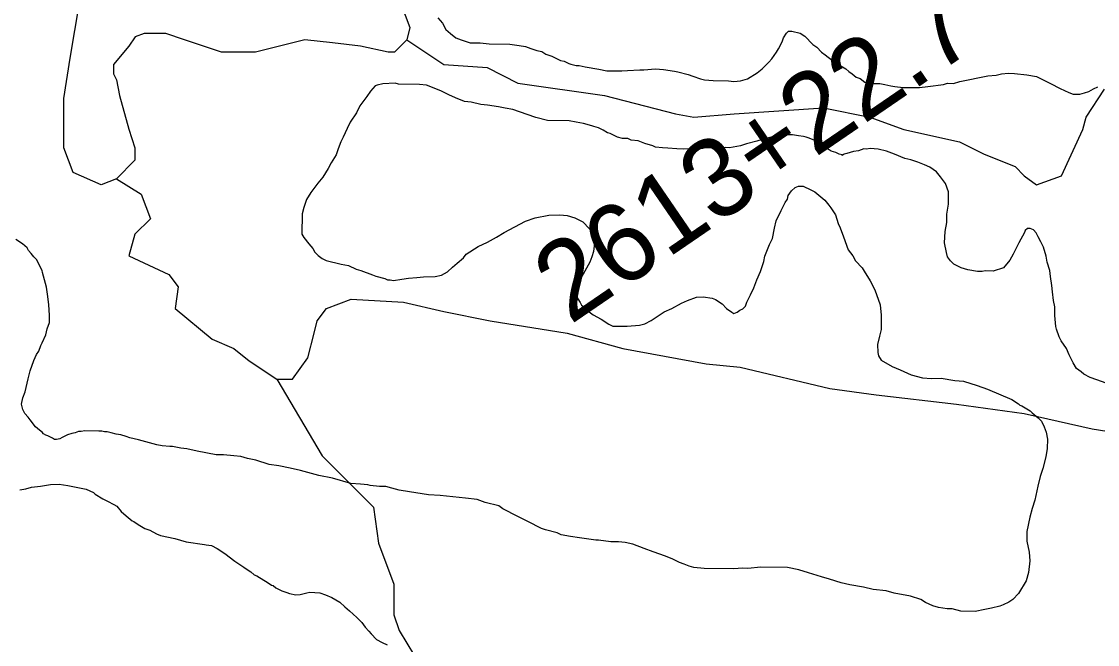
# Model space of a CAD drawing. Extents: x 3263578 to 3301413, y 764927 to 798602.
# Drawn here: x 3280899 to 3282263, y 779856 to 780646 of the extents above; entities that cross this region are included whole.
import ezdxf

# ---------------------------------------------------------------- set-up
doc = ezdxf.new("R2010")
doc.units = 0
for name, color, linetype in [('V-SITE-VEGE', 7, 'Continuous'), ('V-SURV-IDEN', 7, 'Continuous'), ('V-TOPO-SHOR', 7, 'Continuous')]:
    doc.layers.add(name, color=color, linetype=linetype)

msp = doc.modelspace()

# ---------------------------------------------------------------- linework, layer by layer
at = {"layer": 'V-SITE-VEGE'}
for points in [[(3281426.6, 780650.7), (3281432.5, 780643.7), (3281436.7, 780635.8), (3281442.7, 780630.5), (3281449.6, 780625.2), (3281456.5, 780622.5), (3281467.7, 780618.9), (3281480.6, 780618.7), (3281491.9, 780617.7), (3281517.8, 780617.3), (3281529.9, 780615.4), (3281537.7, 780614.4), (3281544.6, 780611.7), (3281552.3, 780609), (3281558.4, 780608), (3281563.5, 780604.5), (3281571.3, 780601.8), (3281575.6, 780600), (3281582.4, 780596.4), (3281586.7, 780595.5), (3281592.8, 780592.8), (3281595.3, 780591.9), (3281602.2, 780590.1), (3281605.7, 780590), (3281613.5, 780588.2), (3281630.7, 780585.3), (3281641.1, 780583.4)], [(3281641.1, 780583.4), (3281660.1, 780583.2), (3281667.1, 780583.9), (3281682.6, 780584.6), (3281687.8, 780584.5), (3281702.6, 780586), (3281712.9, 780585), (3281726.8, 780583), (3281731.1, 780582.1), (3281744, 780578.5), (3281750, 780576.6), (3281759.5, 780573), (3281764.7, 780572.1), (3281775.9, 780571.1), (3281795, 780570.8), (3281801.9, 780569.8), (3281810.5, 780570.6), (3281819.2, 780573), (3281831.5, 780580.6), (3281837.6, 780585.7), (3281846.4, 780594.3), (3281849.9, 780598.5), (3281856.1, 780607.1), (3281858.7, 780611.4), (3281863.2, 780620), (3281865, 780625.1), (3281868.6, 780631.1), (3281871.2, 780633.7), (3281875.5, 780633.6), (3281885.9, 780630.9), (3281891.9, 780627.3), (3281902.1, 780616.8), (3281907.2, 780613.3), (3281913.2, 780607.1), (3281917.5, 780603.6), (3281926.9, 780596.5), (3281934.6, 780591.2), (3281944, 780585.9), (3281947.5, 780582.4), (3281951.7, 780579.7), (3281956.9, 780575.3), (3281962, 780573.5), (3281968, 780569.1), (3281972.3, 780567.3), (3281987, 780567.1), (3281993.1, 780566.1), (3282000.8, 780564.3), (3282006, 780563.3), (3282016.4, 780562.3), (3282037.2, 780562), (3282047.6, 780563.6), (3282067.5, 780565.9), (3282072.7, 780567.5), (3282080.5, 780567.4), (3282088.3, 780569.9), (3282123.9, 780577.2), (3282134.3, 780577.9), (3282141.3, 780579.5), (3282149.9, 780580.2), (3282157.7, 780580.1), (3282173.3, 780578.2), (3282185.4, 780576.3), (3282203.4, 780567.3), (3282215.4, 780561.1), (3282226.6, 780555.7), (3282231.8, 780553.9), (3282240.4, 780553.8), (3282246.5, 780555.4), (3282251.7, 780557.1), (3282257.8, 780560.5), (3282263.1, 780563)], [(3282005.6, 780477.7), (3281995.3, 780481.3), (3281984.9, 780484), (3281974.6, 780485), (3281970.2, 780484.2), (3281966.8, 780484.3), (3281959.8, 780481.8), (3281953.7, 780481), (3281945, 780478.6), (3281941.6, 780477.7), (3281939, 780476), (3281939, 780476.9), (3281935.5, 780477.8), (3281931.2, 780479.6), (3281925.2, 780481.4), (3281922.6, 780483.2), (3281918.3, 780485.9), (3281914.9, 780487.7), (3281912.3, 780490.3), (3281908.1, 780493.8), (3281903.8, 780495.6), (3281896, 780498.3), (3281893.4, 780499.2), (3281890, 780500.1), (3281883.9, 780501.1), (3281876.2, 780502.1), (3281862.3, 780502.3), (3281857.1, 780501.5), (3281847.6, 780499), (3281838.9, 780496.6), (3281831, 780494.1), (3281818, 780490.8), (3281810.2, 780488.3), (3281796.3, 780485.9), (3281791.1, 780486), (3281773.8, 780485.4), (3281766, 780485.5), (3281762.5, 780484.7), (3281753, 780484.9), (3281738.3, 780484.2), (3281729.6, 780484.3), (3281718.4, 780485.4), (3281711.5, 780485.5), (3281702.8, 780486.5), (3281699.4, 780488.2), (3281689.1, 780491), (3281680.5, 780494.6), (3281671.8, 780495.6), (3281667.5, 780497.4), (3281660.6, 780497.5), (3281654.6, 780499.3), (3281645.1, 780503.8), (3281641.7, 780504.7), (3281636.5, 780508.2), (3281630.5, 780510.9), (3281624.5, 780512.7), (3281621.9, 780513.6), (3281611.5, 780516.4), (3281602, 780518.3), (3281593.4, 780520.1), (3281565.7, 780520.5), (3281551.1, 780524.2), (3281530.4, 780531.4), (3281521.8, 780534.2), (3281512.3, 780536), (3281503.7, 780537.9), (3281489.9, 780539.8), (3281481.2, 780540.8), (3281469.1, 780543.6), (3281460.5, 780544.6), (3281449.3, 780549.1), (3281440.7, 780552.7), (3281430.4, 780558), (3281412.3, 780565.2), (3281403.7, 780566.2), (3281376.9, 780566.6), (3281372.6, 780567.5), (3281357, 780566.9), (3281350, 780565.3), (3281347.4, 780564.4), (3281341.3, 780557.6), (3281336.8, 780550.7), (3281328, 780538.8), (3281323.5, 780530.2), (3281315.6, 780518.2), (3281312, 780510.4), (3281306.6, 780499.3), (3281304, 780493.2), (3281300.4, 780484.6), (3281297.7, 780476.9), (3281291.4, 780466.6), (3281287.9, 780459.7), (3281280.8, 780448.6), (3281274.6, 780440.9), (3281265.8, 780428.9), (3281260.5, 780420.3), (3281256.8, 780410), (3281255, 780402.2), (3281254.6, 780376.3), (3281257.1, 780371.9), (3281263.1, 780364)], [(3282273.9, 780187.2), (3282261.9, 780191.7), (3282253.3, 780194.4), (3282245.6, 780198.9), (3282242.1, 780201.5), (3282236.1, 780205.9), (3282231.9, 780212.9), (3282226.9, 780223.4), (3282223.5, 780231.2), (3282216.8, 780240.8), (3282214.2, 780246.1), (3282210.9, 780255.6), (3282210.1, 780259.1), (3282208.6, 780273), (3282208.7, 780284.2), (3282207.1, 780292.1), (3282205.6, 780303.3), (3282204.8, 780311.1), (3282203.2, 780322.4), (3282202.5, 780330.2), (3282199.2, 780340.6), (3282197.6, 780348.5), (3282194.3, 780359.8), (3282190.9, 780366.7), (3282187.5, 780372.8), (3282185, 780378.1), (3282181.6, 780381.6), (3282177.3, 780383.4), (3282173.9, 780383.4), (3282171.2, 780380.9), (3282170.3, 780378.3), (3282163.2, 780365.4), (3282156.1, 780350.8), (3282151.6, 780343.1), (3282143.7, 780333.7), (3282130.6, 780329.5), (3282120.3, 780329.7), (3282116.8, 780328.9), (3282110.7, 780329), (3282098.6, 780330.9), (3282090, 780333.6), (3282080.6, 780338.1), (3282076.3, 780342.5), (3282072.9, 780347.7), (3282071.3, 780352.9), (3282068.9, 780365.1), (3282069.9, 780379.8), (3282071.8, 780391), (3282072, 780401.4), (3282073.9, 780414.3), (3282074.1, 780429.9), (3282070, 780440.4), (3282064, 780449.1), (3282058.9, 780455.2), (3282050.4, 780461.4), (3282043.5, 780464.1), (3282034.9, 780467.7), (3282026.3, 780470.4), (3282018.5, 780472.3), (3282005.6, 780477.7)], [(3281263.1, 780364), (3281268.2, 780357.9), (3281270.7, 780353.5), (3281275, 780349.1), (3281280.1, 780345.6), (3281285.3, 780342.9), (3281304.3, 780338.3), (3281313.7, 780336.4), (3281323.2, 780332), (3281329.2, 780330.2), (3281343.9, 780324.7), (3281348.2, 780323), (3281359.4, 780320.2), (3281362.8, 780318.4), (3281366.3, 780318.4), (3281370.6, 780317.4), (3281381, 780319), (3281389.7, 780320.6), (3281400.1, 780321.3), (3281408.7, 780322.1), (3281423.5, 780322.7), (3281431.3, 780324.3), (3281439.1, 780328.5), (3281445.3, 780334.5), (3281451.4, 780339.6), (3281459.3, 780346.4), (3281462.8, 780350.7), (3281477.7, 780360.8), (3281489.9, 780365.9), (3281493.4, 780368.4), (3281501.2, 780372.6), (3281510.8, 780378.5), (3281537.9, 780392.8), (3281550.1, 780397), (3281567.4, 780400.2), (3281581.3, 780400.9), (3281590.8, 780399.8), (3281600.3, 780397.1), (3281610.6, 780391.8), (3281619.1, 780383), (3281621.6, 780378.6), (3281625, 780370.8), (3281624.8, 780361.3), (3281623.9, 780354.4), (3281622, 780347.5), (3281619.3, 780340.6), (3281613.1, 780329.4), (3281603.3, 780312.2), (3281600.6, 780304.5), (3281601.4, 780301.9), (3281602.2, 780297.6), (3281607.3, 780289.7), (3281609, 780286.2), (3281613.3, 780282.7), (3281615, 780280.1), (3281623.5, 780273.9), (3281633.8, 780268.5), (3281643.3, 780262.3), (3281648.4, 780259.7), (3281666.6, 780259.4), (3281682.2, 780260.9), (3281689.1, 780262.5), (3281697, 780266.7), (3281702.2, 780270.1), (3281713.6, 780277.7), (3281723.2, 780281.9), (3281735.4, 780288.7), (3281743.2, 780292), (3281754.5, 780296.2), (3281763.2, 780296.9), (3281774.4, 780295), (3281778.7, 780293.2), (3281787.3, 780287.9), (3281792.4, 780281.8), (3281799.3, 780277.3), (3281801.8, 780275.6), (3281806.2, 780277.2), (3281809.7, 780279.8), (3281813.2, 780281.4), (3281816.7, 780284.9), (3281818.5, 780290), (3281823, 780299.5), (3281827.4, 780308.1), (3281831, 780318.4), (3281835.5, 780328.7), (3281840, 780341.6), (3281841, 780348.5), (3281843.7, 780354.6), (3281847.3, 780363.2), (3281850.8, 780370.9), (3281853.6, 780383.8), (3281855.5, 780393.3), (3281861.8, 780406.2), (3281867.1, 780416.5), (3281869.8, 780420.8), (3281870.7, 780425.1), (3281875.1, 780431.1), (3281879.5, 780435.4), (3281883.9, 780437.1), (3281889.9, 780437), (3281899.4, 780432.5)], [(3281899.4, 780432.5), (3281904.5, 780429.8), (3281912.2, 780423.6), (3281917.3, 780419.2), (3281922.4, 780413.1), (3281925, 780409.6), (3281928.4, 780404.4), (3281930.9, 780400.9), (3281934.2, 780389.6), (3281936.7, 780384.3), (3281940.9, 780373), (3281946.7, 780356.5), (3281952.6, 780348.6), (3281956, 780342.5), (3281964.5, 780333.7), (3281967.1, 780329.4), (3281974.7, 780317.1), (3281980.6, 780305.8), (3281987.2, 780286.7), (3281988.8, 780273.7), (3281988.5, 780255.5), (3281986.6, 780246.9), (3281983.9, 780236.5), (3281984.6, 780226.1), (3281985.4, 780221.8), (3281988.8, 780216.5), (3282002.5, 780208.5), (3282012.8, 780204.1), (3282026.6, 780197.8), (3282041.2, 780194.1), (3282052.5, 780193.1), (3282064.6, 780193.8), (3282081.9, 780190.9), (3282093.1, 780189.9), (3282110.3, 780184.4), (3282123.2, 780179.9), (3282154.2, 780166.5), (3282162.8, 780161.2), (3282164.5, 780159.4), (3282167.1, 780158.5), (3282177.4, 780152.3), (3282179.9, 780149.7), (3282187.6, 780143.5), (3282191.9, 780139.1), (3282195.2, 780132.1), (3282197.7, 780125.2), (3282199.3, 780116.5), (3282199.1, 780104.4), (3282197.3, 780094), (3282193.6, 780079.3), (3282190, 780069), (3282187.2, 780056.9), (3282183.5, 780038.8), (3282179.9, 780028.5), (3282177.1, 780017.3), (3282173.4, 779999.2), (3282173.2, 779987), (3282176.4, 779973.2), (3282177.1, 779961.9), (3282175.2, 779947.2), (3282172.4, 779936.9), (3282162.7, 779920.6), (3282155.6, 779912.9), (3282150.4, 779909.5), (3282143.4, 779906.1), (3282139.1, 779904.5), (3282128.6, 779902), (3282120, 779900.4), (3282107.8, 779898), (3282089.6, 779898.3), (3282078.4, 779901), (3282072.4, 779901.1), (3282061.2, 779903), (3282054.3, 779904.9), (3282044.8, 779909.3), (3282038.8, 779912.9), (3282025.9, 779917.4), (3282005.2, 779921.2), (3281994.8, 779923.9), (3281978.4, 779925.9), (3281966.3, 779928.7), (3281949.1, 779931.5), (3281937.9, 779934.3), (3281923.2, 779938.8), (3281912.9, 779941.6), (3281896.5, 779947), (3281884.4, 779950.6), (3281869.8, 779953.5), (3281836, 779954), (3281819.6, 779952.5), (3281813.5, 779952.6), (3281801.4, 779951.9), (3281764.2, 779952.4), (3281751.2, 779953.5), (3281745.2, 779955.3), (3281739.1, 779958), (3281733.1, 779959.8), (3281724.5, 779964.3), (3281715.1, 779967.9), (3281699.6, 779973.3), (3281688.4, 779977.8)], [(3280925.1, 780330.1), (3280918.3, 780344), (3280914.9, 780347.5), (3280911.5, 780351.9), (3280908.1, 780355.4), (3280906.4, 780358.9), (3280900.5, 780364.2), (3280891.9, 780369.5)], [(3281688.4, 779977.8), (3281673.7, 779983.2), (3281664.3, 779985.1), (3281655.6, 779986.1), (3281646.1, 779986.2), (3281630.5, 779988.2), (3281627.1, 779988.2), (3281615, 779990.1), (3281606.4, 779991.1), (3281595.1, 779993), (3281583, 779994.9), (3281577.9, 779997.6), (3281563.2, 780001.3), (3281558.1, 780003.1), (3281540.9, 780012), (3281528, 780018.2), (3281509.1, 780028), (3281504, 780031.6), (3281486.7, 780036.2), (3281476.4, 780039.8), (3281461.7, 780041.7), (3281429.7, 780044.8), (3281415, 780045.9), (3281390.9, 780049.7), (3281377.9, 780051.6), (3281368.4, 780054.4), (3281360.7, 780056.2), (3281352.9, 780056.3), (3281340.8, 780057.4), (3281338.2, 780058.3), (3281328.7, 780059.3), (3281316.6, 780060.3), (3281293.3, 780066.7), (3281276.1, 780070.4), (3281252.8, 780076.8), (3281239.8, 780079.6), (3281225.2, 780082.4), (3281213.1, 780084.3), (3281195.9, 780089.8), (3281185.5, 780091.7), (3281176.9, 780094.4), (3281168.2, 780095.4), (3281155.3, 780096.5), (3281145.8, 780096.6), (3281121.6, 780101.3), (3281108.6, 780104.1), (3281100.9, 780105.1), (3281090.5, 780106.9), (3281087.1, 780107), (3281077.5, 780108), (3281070.6, 780109), (3281047.4, 780115.4), (3281036.2, 780118.1), (3281031.9, 780119.9), (3281025, 780121.8), (3281018.9, 780122.7), (3281012.9, 780124.5), (3281007.7, 780125.5), (3281004.2, 780125.5), (3281000.8, 780126.4), (3280997.3, 780126.5), (3280979.2, 780126.8), (3280974.8, 780126), (3280971.4, 780126), (3280967, 780124.3), (3280962.7, 780123.5), (3280957.5, 780121.9), (3280950.5, 780118.5), (3280947.9, 780116.8), (3280943.5, 780116), (3280940.9, 780116.1), (3280938.4, 780117.8), (3280932.3, 780120.5), (3280929.8, 780121.4), (3280927.2, 780123.2), (3280925.5, 780125), (3280922.1, 780127.6), (3280916.9, 780132), (3280910.1, 780140.8), (3280907.6, 780144.3), (3280903.3, 780148.7), (3280900.8, 780153.9), (3280899.2, 780160.8), (3280901, 780168.6), (3280903.7, 780176.3), (3280907.4, 780192.7), (3280910.2, 780203.1), (3280914.7, 780216), (3280918.3, 780223.7), (3280920.9, 780228), (3280923.6, 780234.9), (3280925.4, 780238.3), (3280929.9, 780248.7), (3280931.8, 780256.4), (3280934.5, 780264.2), (3280934.6, 780273.7), (3280933.9, 780286.7), (3280932.4, 780297.1), (3280930.8, 780309.2), (3280925.9, 780327.5), (3280925.1, 780330.1)], [(3280897, 780052.2), (3280904.8, 780053.5), (3280911.9, 780055.5), (3280923.3, 780056.7), (3280936, 780058.7), (3280946.7, 780059.2), (3280958, 780057.6), (3280972.8, 780054.6), (3280981.2, 780053), (3280990.4, 780048.7), (3280992.5, 780046.5), (3281002.3, 780040.7), (3281007.9, 780037.8), (3281016.3, 780033.4)], [(3281016.3, 780033.4), (3281019.8, 780031.2), (3281025.4, 780024.8), (3281031.7, 780019), (3281039.4, 780012.6), (3281041.5, 780011.8), (3281047.1, 780008.2), (3281055.5, 780003.1), (3281061.8, 780000.9), (3281070.3, 779996.5), (3281075.2, 779994.3), (3281093.5, 779990.5), (3281107.6, 779986.1), (3281130.9, 779982.9), (3281133, 779982.2), (3281140.1, 779981.3), (3281147.1, 779977.7), (3281156.9, 779971.2), (3281169.5, 779961.8), (3281180.7, 779953.9), (3281187.7, 779949.5), (3281189.8, 779948.1), (3281194, 779944.5), (3281197.5, 779943), (3281211.6, 779934.3), (3281215.8, 779931.4), (3281217.9, 779930.7), (3281221.4, 779927.8), (3281224.9, 779926.3), (3281229.1, 779924.1), (3281235.4, 779921.9), (3281238.9, 779920.5), (3281246.7, 779918.9), (3281252.4, 779919.5), (3281260.9, 779921.5), (3281264.4, 779922.2), (3281277.2, 779921.3), (3281284.2, 779919.1), (3281292.6, 779915.4), (3281302.5, 779909.6), (3281308.8, 779903.9), (3281315, 779898.8), (3281324.1, 779890.2), (3281330.4, 779883.7), (3281334.5, 779878), (3281339.4, 779873), (3281342.2, 779869.4), (3281349.2, 779862.2), (3281356.2, 779858.6), (3281362.5, 779855.7)]]:
    msp.add_lwpolyline(points, dxfattribs=at)
at = {"layer": 'V-TOPO-SHOR'}
for points in [[(3281379.5, 780669.6), (3281391.3, 780638.3), (3281387.3, 780622.6), (3281371.7, 780607), (3281363.9, 780607), (3281328.6, 780614.8), (3281293.4, 780618.7), (3281258.2, 780622.6), (3281195.6, 780607), (3281152.5, 780607), (3281105.6, 780622.7), (3281082.1, 780630.5), (3281054.7, 780630.5), (3281043, 780626.6), (3281035.1, 780614.8), (3281015.6, 780591.4), (3281015.6, 780579.6), (3281019.5, 780571.8), (3281023.4, 780552.2), (3281035.1, 780509.2), (3281042.9, 780485.7), (3281042.9, 780470), (3281019.5, 780446.6), (3280999.9, 780438.7), (3280964.7, 780454.4), (3280952.9, 780485.7), (3280952.9, 780548.3), (3280960.8, 780599.2), (3280972.5, 780669.6)], [(3281387.3, 780622.6), (3281434.3, 780591.3), (3281489.1, 780587.4), (3281528.2, 780567.8), (3281637.8, 780552.2), (3281727.8, 780528.7), (3281751.3, 780524.8), (3281802.2, 780528.7), (3281915.7, 780536.5), (3281974.4, 780524.7), (3282017.4, 780509.1), (3282087.8, 780493.4), (3282119.1, 780477.8), (3282158.3, 780462.1), (3282170, 780450.4), (3282185.7, 780438.6), (3282217, 780450.4), (3282244.4, 780509.1), (3282248.3, 780524.7), (3282271.8, 780559.9)], [(3281019.5, 780446.6), (3281050.8, 780427), (3281062.5, 780395.7), (3281042.9, 780376.1), (3281035.1, 780348.7), (3281086, 780325.2), (3281097.7, 780309.6), (3281093.8, 780282.2), (3281140.8, 780243), (3281168.2, 780231.3), (3281187.7, 780215.6), (3281222.9, 780192.2), (3281242.5, 780192.2), (3281262.1, 780219.6), (3281269.9, 780250.9), (3281273.8, 780266.5), (3281285.6, 780282.2), (3281316.9, 780293.9), (3281383.4, 780290), (3281434.3, 780278.2), (3281493, 780266.5), (3281590.8, 780250.8), (3281661.3, 780231.3), (3281766.9, 780211.7), (3281810, 780207.8), (3281923.4, 780180.4), (3281982.2, 780172.5), (3282083.9, 780160.8), (3282170, 780149), (3282256.1, 780129.5), (3282353.9, 780113.8)], [(3281222.9, 780192.2), (3281280, 780095.4), (3281345.1, 780030.2), (3281351.6, 779984.6), (3281371.2, 779932.5), (3281371.2, 779893.5), (3281377.7, 779873.9), (3281397.2, 779841.4), (3281442.8, 779821.8), (3281488.4, 779841.4), (3281592.6, 779808.8), (3281664.2, 779763.2), (3281729.3, 779724.1), (3281781.4, 779698.1), (3281872.6, 779685), (3281983.3, 779652.4), (3282041.9, 779626.4), (3282107.1, 779613.4), (3282204.8, 779580.8), (3282250.3, 779561.2), (3282289.4, 779548.2)]]:
    msp.add_lwpolyline(points, dxfattribs=at)

# ---------------------------------------------------------------- texts
at = {"layer": 'V-SURV-IDEN'}
msp.add_text('2613+22.7', height=100, rotation=34.3816, dxfattribs=at).set_placement((3281594.3, 780260.6))

doc.saveas('drawing.dxf')
